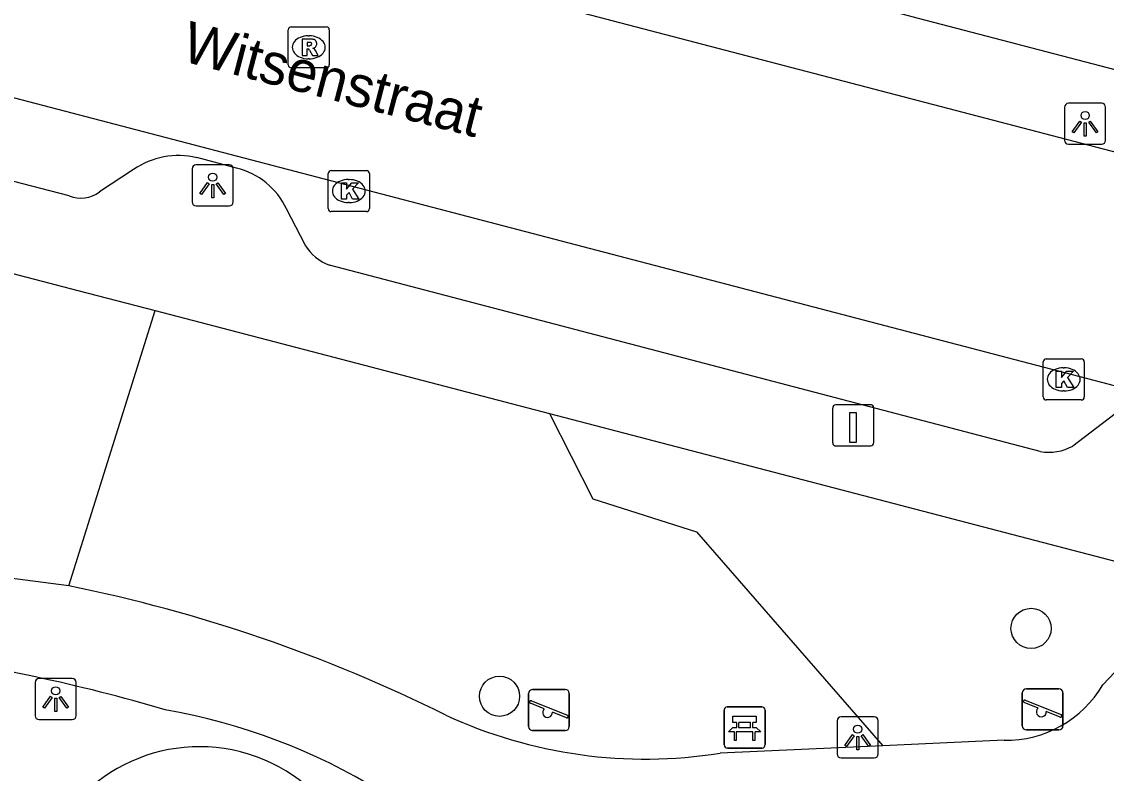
# Model space of a CAD drawing. Extents: x 163686 to 164493, y 382719 to 383870.
# Drawn here: x 164199.18 to 164225.56, y 383070.2 to 383088.49 of the extents above; entities that cross this region are included whole.
import ezdxf

# ---------------------------------------------------------------- set-up
doc = ezdxf.new("R2010")
doc.units = 0
for name, color, linetype in [('IMGEO_Bank', 7, 'Continuous'), ('IMGEO_Boom', 7, 'Continuous'), ('IMGEO_Groenvoorziening', 7, 'Continuous'), ('IMGEO_Kolk', 7, 'Continuous'), ('IMGEO_Laadpaal', 7, 'Continuous'), ('IMGEO_Lichtpunt', 7, 'Continuous'), ('IMGEO_Openbare_ruimte_label', 7, 'Continuous'), ('IMGEO_Rijbaan_lokaal_open', 7, 'Continuous'), ('IMGEO_Rioolput', 7, 'Continuous'), ('IMGEO_Speelvoorziening', 7, 'Continuous'), ('IMGEO_Voetpad_halfverhard', 7, 'Continuous'), ('IMGEO_Voetpad_open', 7, 'Continuous')]:
    doc.layers.add(name, color=color, linetype=linetype)

msp = doc.modelspace()

# ---------------------------------------------------------------- linework, layer by layer
at = {"layer": 'IMGEO_Bank'}
for p, q in [((164216.34, 383071.814), (164217.181, 383071.814)), ((164217.181, 383071.814), (164216.34, 383071.814)), ((164216.265, 383070.889), (164216.265, 383071.73)), ((164216.265, 383071.73), (164216.265, 383070.889)), ((164217.265, 383071.739), (164217.265, 383070.898)), ((164217.265, 383070.898), (164217.265, 383071.739)), ((164216.574, 383071.32), (164216.574, 383071.426)), ((164216.618, 383071.426), (164216.618, 383071.32)), ((164216.906, 383071.432), (164216.624, 383071.432)), ((164216.624, 383071.314), (164216.906, 383071.314)), ((164216.912, 383071.32), (164216.912, 383071.426)), ((164216.956, 383071.426), (164216.956, 383071.32)), ((164216.962, 383071.212), (164216.569, 383071.212)), ((164217.19, 383070.814), (164216.349, 383070.814)), ((164216.349, 383070.814), (164217.19, 383070.814))]:
    msp.add_line(p, q, dxfattribs=at)
for points in [[(164216.568, 383071.432), (164216.482, 383071.432), (164216.482, 383071.593), (164217.045, 383071.593), (164217.045, 383071.432), (164216.962, 383071.432)], [(164216.512, 383071.212), (164216.37, 383071.212), (164216.482, 383071.314), (164216.568, 383071.314)], [(164216.962, 383071.314), (164217.045, 383071.314), (164217.157, 383071.212), (164217.018, 383071.212)], [(164216.562, 383071.205), (164216.562, 383070.998), (164216.519, 383070.998), (164216.519, 383071.205)], [(164217.012, 383071.205), (164217.012, 383070.998), (164216.968, 383070.998), (164216.968, 383071.205)]]:
    msp.add_lwpolyline(points, dxfattribs=at)
for centre, radius, start, end in [((164216.343, 383071.736), 0.0779, 92.4484, 184.2845), ((164216.343, 383071.736), 0.0779, 92.4484, 184.2845), ((164217.187, 383071.736), 0.0779, 2.4484, 94.2845), ((164217.187, 383071.736), 0.0779, 2.4484, 94.2845), ((164216.567, 383071.425), 0.00671, 2.8957, 87.1043), ((164216.567, 383071.321), 0.00671, 272.8957, 357.1043), ((164216.624, 383071.425), 0.00671, 92.8957, 177.1043), ((164216.624, 383071.321), 0.00671, 182.8957, 267.1043), ((164216.906, 383071.425), 0.00671, 2.8957, 87.1043), ((164216.906, 383071.321), 0.00671, 272.8957, 357.1043), ((164216.963, 383071.425), 0.00671, 92.8957, 177.1043), ((164216.963, 383071.321), 0.00671, 182.8957, 267.1043), ((164216.512, 383071.205), 0.00671, 2.8957, 87.1043), ((164216.569, 383071.205), 0.00671, 92.8957, 177.1043), ((164216.961, 383071.205), 0.00671, 2.8957, 87.1043), ((164217.018, 383071.205), 0.00671, 92.8957, 177.1043), ((164216.343, 383070.892), 0.0779, 182.4484, 274.2845), ((164216.343, 383070.892), 0.0779, 182.4484, 274.2845), ((164217.187, 383070.892), 0.0779, 272.4484, 4.2845), ((164217.187, 383070.892), 0.0779, 272.4484, 4.2845)]:
    msp.add_arc(centre, radius, start, end, dxfattribs=at)
at = {"layer": 'IMGEO_Boom'}
for centre in [(164223.734, 383073.725), (164210.803, 383072.074)]:
    msp.add_circle(centre, 0.489, dxfattribs=at)
at = {"layer": 'IMGEO_Groenvoorziening'}
for points in [[(164200.329, 383074.759), (164202.426, 383081.458)], [(164212.022, 383078.953), (164213.075, 383076.879), (164215.593, 383076.077), (164220.126, 383070.871)]]:
    msp.add_lwpolyline(points, dxfattribs=at)
msp.add_arc((164203.505, 383066.798), 4.048, 344.9031, 160.9102, dxfattribs=at)
at = {"layer": 'IMGEO_Kolk'}
for p, q in [((164206.636, 383083.941), (164206.636, 383084.793)), ((164206.711, 383084.867), (164207.563, 383084.867)), ((164207.637, 383084.793), (164207.637, 383083.941)), ((164207.124, 383084.647), (164207.149, 383084.647)), ((164207.147, 383084.087), (164207.122, 383084.087)), ((164207.563, 383083.867), (164206.711, 383083.867)), ((164224.101, 383080.285), (164224.953, 383080.285)), ((164224.026, 383079.359), (164224.026, 383080.211)), ((164224.514, 383080.065), (164224.539, 383080.065)), ((164225.027, 383080.211), (164225.027, 383079.359)), ((164224.537, 383079.505), (164224.512, 383079.505)), ((164224.953, 383079.285), (164224.101, 383079.285))]:
    msp.add_line(p, q, dxfattribs=at)
for points in [[(164206.636, 383083.941), (164206.636, 383084.793)], [(164206.711, 383084.867), (164207.563, 383084.867)], [(164207.637, 383084.793), (164207.637, 383083.941)], [(164206.957, 383084.567), (164207.08, 383084.567), (164207.08, 383084.416), (164207.21, 383084.567), (164207.374, 383084.567), (164207.228, 383084.416), (164207.381, 383084.167), (164207.229, 383084.167), (164207.144, 383084.331), (164207.08, 383084.264), (164207.08, 383084.167), (164206.957, 383084.167), (164206.957, 383084.567)], [(164207.563, 383083.867), (164206.711, 383083.867)], [(164224.101, 383080.285), (164224.953, 383080.285)], [(164224.026, 383079.359), (164224.026, 383080.211)], [(164224.347, 383079.985), (164224.47, 383079.985), (164224.47, 383079.834), (164224.6, 383079.985), (164224.764, 383079.985), (164224.618, 383079.834), (164224.771, 383079.585), (164224.619, 383079.585), (164224.534, 383079.749), (164224.47, 383079.682), (164224.47, 383079.585), (164224.347, 383079.585), (164224.347, 383079.985)], [(164225.027, 383080.211), (164225.027, 383079.359)], [(164224.953, 383079.285), (164224.101, 383079.285)]]:
    msp.add_lwpolyline(points, dxfattribs=at)
for centre, start, end in [((164206.713, 383084.791), 91.552, 178.448), ((164206.713, 383084.791), 91.552, 178.448), ((164207.561, 383084.791), 1.552, 88.448), ((164207.561, 383084.791), 1.552, 88.448), ((164206.713, 383083.943), 181.552, 268.448), ((164206.713, 383083.943), 181.552, 268.448), ((164207.561, 383083.943), 271.552, 358.448), ((164207.561, 383083.943), 271.552, 358.448), ((164224.103, 383080.209), 91.552, 178.448), ((164224.103, 383080.209), 91.552, 178.448), ((164224.951, 383080.209), 1.552, 88.448), ((164224.951, 383080.209), 1.552, 88.448), ((164224.103, 383079.361), 181.552, 268.448), ((164224.103, 383079.361), 181.552, 268.448), ((164224.951, 383079.361), 271.552, 358.448), ((164224.951, 383079.361), 271.552, 358.448)]:
    msp.add_arc(centre, 0.0765, start, end, dxfattribs=at)
for centre, major_axis, ratio, start_param, end_param in [((164207.123, 383084.367), (-0.387, 0.002), 0.722429, 4.712389, 7.853982), ((164207.148, 383084.367), (-0.39, 0.002), 0.717154, 1.570796, 4.712389), ((164224.513, 383079.785), (-0.387, 0.002), 0.722429, 4.712389, 7.853982), ((164224.538, 383079.785), (-0.39, 0.002), 0.717154, 1.570796, 4.712389)]:
    msp.add_ellipse(centre, major_axis=major_axis, ratio=ratio, start_param=start_param, end_param=end_param, dxfattribs=at)
at = {"layer": 'IMGEO_Laadpaal'}
for p, q in [((164218.907, 383079.082), (164218.907, 383078.241)), ((164218.907, 383079.082), (164218.907, 383078.241)), ((164219.823, 383079.166), (164218.982, 383079.166)), ((164219.823, 383079.166), (164218.982, 383079.166)), ((164219.907, 383078.25), (164219.907, 383079.091)), ((164219.907, 383078.25), (164219.907, 383079.091)), ((164218.991, 383078.166), (164219.832, 383078.166)), ((164218.991, 383078.166), (164219.832, 383078.166))]:
    msp.add_line(p, q, dxfattribs=at)
msp.add_lwpolyline([(164219.322, 383078.979), (164219.482, 383078.979), (164219.482, 383078.246), (164219.322, 383078.246), (164219.322, 383078.979)], dxfattribs=at)
for centre, start, end in [((164218.985, 383079.088), 92.4484, 184.2845), ((164218.985, 383079.088), 92.4484, 184.2845), ((164219.829, 383079.088), 2.4484, 94.2845), ((164219.829, 383079.088), 2.4484, 94.2845), ((164218.985, 383078.244), 182.4484, 274.2845), ((164218.985, 383078.244), 182.4484, 274.2845), ((164219.829, 383078.244), 272.4484, 4.2845), ((164219.829, 383078.244), 272.4484, 4.2845)]:
    msp.add_arc(centre, 0.0779, start, end, dxfattribs=at)
at = {"layer": 'IMGEO_Lichtpunt'}
for p, q in [((164224.549, 383086.407), (164224.549, 383085.6)), ((164224.549, 383086.407), (164224.549, 383085.6)), ((164225.451, 383086.502), (164224.643, 383086.502)), ((164225.451, 383086.502), (164224.643, 383086.502)), ((164225.545, 383085.6), (164225.545, 383086.407)), ((164225.545, 383085.6), (164225.545, 383086.407)), ((164224.643, 383085.506), (164225.451, 383085.506)), ((164224.643, 383085.506), (164225.451, 383085.506)), ((164204.229, 383085.003), (164203.421, 383085.003)), ((164204.229, 383085.003), (164203.421, 383085.003)), ((164203.327, 383084.908), (164203.327, 383084.101)), ((164203.327, 383084.908), (164203.327, 383084.101)), ((164204.323, 383084.101), (164204.323, 383084.908)), ((164204.323, 383084.101), (164204.323, 383084.908)), ((164203.421, 383084.007), (164204.229, 383084.007)), ((164203.421, 383084.007), (164204.229, 383084.007)), ((164199.508, 383072.409), (164199.508, 383071.602)), ((164199.508, 383072.409), (164199.508, 383071.602)), ((164200.41, 383072.504), (164199.602, 383072.504)), ((164200.41, 383072.504), (164199.602, 383072.504)), ((164200.504, 383071.602), (164200.504, 383072.409)), ((164200.504, 383071.602), (164200.504, 383072.409)), ((164219.919, 383071.572), (164219.111, 383071.572)), ((164219.919, 383071.572), (164219.111, 383071.572)), ((164199.602, 383071.508), (164200.41, 383071.508)), ((164199.602, 383071.508), (164200.41, 383071.508)), ((164219.017, 383071.477), (164219.017, 383070.67)), ((164219.017, 383071.477), (164219.017, 383070.67)), ((164220.013, 383070.67), (164220.013, 383071.477)), ((164220.013, 383070.67), (164220.013, 383071.477)), ((164219.111, 383070.576), (164219.919, 383070.576)), ((164219.111, 383070.576), (164219.919, 383070.576))]:
    msp.add_line(p, q, dxfattribs=at)
for points in [[(164224.923, 383086.071), (164224.962, 383086.043), (164224.774, 383085.781), (164224.736, 383085.808), (164224.923, 383086.071)], [(164225.135, 383086.043), (164225.173, 383086.07), (164225.36, 383085.808), (164225.321, 383085.78), (164225.135, 383086.043)], [(164225.025, 383086.023), (164225.072, 383086.023), (164225.072, 383085.701), (164225.025, 383085.701), (164225.025, 383086.023)], [(164203.701, 383084.572), (164203.74, 383084.544), (164203.552, 383084.282), (164203.514, 383084.309), (164203.701, 383084.572)], [(164203.803, 383084.524), (164203.85, 383084.524), (164203.85, 383084.202), (164203.803, 383084.202), (164203.803, 383084.524)], [(164203.913, 383084.544), (164203.951, 383084.571), (164204.138, 383084.309), (164204.099, 383084.281), (164203.913, 383084.544)], [(164199.882, 383072.073), (164199.921, 383072.045), (164199.733, 383071.783), (164199.695, 383071.81), (164199.882, 383072.073)], [(164200.094, 383072.045), (164200.132, 383072.072), (164200.319, 383071.81), (164200.28, 383071.782), (164200.094, 383072.045)], [(164199.984, 383072.025), (164200.031, 383072.025), (164200.031, 383071.703), (164199.984, 383071.703), (164199.984, 383072.025)], [(164219.391, 383071.141), (164219.43, 383071.113), (164219.242, 383070.851), (164219.204, 383070.878), (164219.391, 383071.141)], [(164219.493, 383071.093), (164219.54, 383071.093), (164219.54, 383070.771), (164219.493, 383070.771), (164219.493, 383071.093)], [(164219.603, 383071.113), (164219.641, 383071.14), (164219.828, 383070.878), (164219.789, 383070.85), (164219.603, 383071.113)]]:
    msp.add_lwpolyline(points, dxfattribs=at)
for centre in [(164225.048, 383086.205), (164203.826, 383084.706), (164200.007, 383072.207), (164219.516, 383071.275)]:
    msp.add_circle(centre, 0.0994, dxfattribs=at)
for centre, start, end in [((164224.643, 383086.407), 90, 180), ((164224.643, 383086.407), 90, 180), ((164225.451, 383086.407), 0, 90), ((164225.451, 383086.407), 0, 90), ((164224.643, 383085.6), 180, 270), ((164224.643, 383085.6), 180, 270), ((164225.451, 383085.6), 270, 0), ((164225.451, 383085.6), 270, 360), ((164203.421, 383084.908), 90, 180), ((164203.421, 383084.908), 90, 180), ((164204.229, 383084.908), 0, 90), ((164204.229, 383084.908), 0, 90), ((164203.421, 383084.101), 180, 270), ((164203.421, 383084.101), 180, 270), ((164204.229, 383084.101), 270, 0), ((164204.229, 383084.101), 270, 360), ((164199.602, 383072.409), 90, 180), ((164199.602, 383072.409), 90, 180), ((164200.41, 383072.409), 0, 90), ((164200.41, 383072.409), 0, 90), ((164199.602, 383071.602), 180, 270), ((164199.602, 383071.602), 180, 270), ((164200.41, 383071.602), 270, 0), ((164200.41, 383071.602), 270, 360), ((164219.111, 383071.477), 90, 180), ((164219.111, 383071.477), 90, 180), ((164219.919, 383071.477), 0, 90), ((164219.919, 383071.477), 0, 90), ((164219.111, 383070.67), 180, 270), ((164219.111, 383070.67), 180, 270), ((164219.919, 383070.67), 270, 0), ((164219.919, 383070.67), 270, 360)]:
    msp.add_arc(centre, 0.0946, start, end, dxfattribs=at)
at = {"layer": 'IMGEO_Rijbaan_lokaal_open'}
for points in [[(164180.429, 383091.502), (164227.179, 383079.262)], [(164232.76, 383083.491), (164210.131, 383089.408)]]:
    msp.add_lwpolyline(points, dxfattribs=at)
at = {"layer": 'IMGEO_Rioolput'}
for p, q in [((164205.661, 383087.438), (164205.661, 383088.29)), ((164205.736, 383088.364), (164206.588, 383088.364)), ((164206.662, 383088.29), (164206.662, 383087.438)), ((164206.149, 383088.144), (164206.174, 383088.144)), ((164206.588, 383087.364), (164205.736, 383087.364)), ((164206.172, 383087.584), (164206.147, 383087.584))]:
    msp.add_line(p, q, dxfattribs=at)
for points in [[(164205.661, 383087.438), (164205.661, 383088.29)], [(164205.736, 383088.364), (164206.588, 383088.364)], [(164206.662, 383088.29), (164206.662, 383087.438)], [(164206.25, 383088.062), (164205.998, 383088.064), (164205.998, 383087.664)], [(164206.176, 383087.983), (164206.122, 383087.983), (164206.122, 383087.902)], [(164206.122, 383087.902), (164206.174, 383087.902)], [(164205.998, 383087.664), (164206.122, 383087.664), (164206.122, 383087.826), (164206.133, 383087.826)], [(164206.18, 383087.797), (164206.251, 383087.664), (164206.391, 383087.664), (164206.326, 383087.79)], [(164206.588, 383087.364), (164205.736, 383087.364)]]:
    msp.add_lwpolyline(points, dxfattribs=at)
for centre, radius, start, end in [((164205.738, 383088.288), 0.0765, 91.552, 178.448), ((164205.738, 383088.288), 0.0765, 91.552, 178.448), ((164206.586, 383088.288), 0.0765, 1.552, 88.448), ((164206.586, 383088.288), 0.0765, 1.552, 88.448), ((164206.158, 383088.091), 0.19, 274.7715, 282.9687), ((164206.182, 383087.887), 0.0964, 77.0061, 93.1865), ((164206.196, 383087.944), 0.0378, 276.6634, 79.6772), ((164206.249, 383087.952), 0.109, 350.3612, 89.416), ((164206.247, 383087.952), 0.112, 277.5842, 350.9817), ((164206.132, 383087.773), 0.0533, 26.0293, 88.6989), ((164206.231, 383087.737), 0.108, 29.5134, 73.7905), ((164205.738, 383087.44), 0.0765, 181.552, 268.448), ((164205.738, 383087.44), 0.0765, 181.552, 268.448), ((164206.586, 383087.44), 0.0765, 271.552, 358.448), ((164206.586, 383087.44), 0.0765, 271.552, 358.448)]:
    msp.add_arc(centre, radius, start, end, dxfattribs=at)
for centre, major_axis, ratio, start_param, end_param in [((164206.148, 383087.864), (-0.387, 0.002), 0.722429, 4.712389, 7.853982), ((164206.173, 383087.864), (-0.39, 0.002), 0.717154, 1.570796, 4.712389)]:
    msp.add_ellipse(centre, major_axis=major_axis, ratio=ratio, start_param=start_param, end_param=end_param, dxfattribs=at)
at = {"layer": 'IMGEO_Speelvoorziening'}
for p, q in [((164211.509, 383071.34), (164211.509, 383072.14)), ((164211.509, 383072.14), (164211.509, 383071.34)), ((164211.609, 383072.24), (164212.399, 383072.24)), ((164212.399, 383072.24), (164211.609, 383072.24)), ((164212.499, 383072.14), (164212.499, 383071.34)), ((164212.499, 383071.34), (164212.499, 383072.14)), ((164223.52, 383071.355), (164223.52, 383072.155)), ((164223.52, 383072.155), (164223.52, 383071.355)), ((164223.62, 383072.255), (164224.41, 383072.255)), ((164224.41, 383072.255), (164223.62, 383072.255)), ((164224.51, 383072.155), (164224.51, 383071.355)), ((164224.51, 383071.355), (164224.51, 383072.155)), ((164211.892, 383071.768), (164211.553, 383071.905)), ((164211.578, 383071.965), (164212.454, 383071.612)), ((164223.903, 383071.783), (164223.564, 383071.92)), ((164223.589, 383071.98), (164224.465, 383071.627)), ((164212.43, 383071.552), (164212.09, 383071.689)), ((164224.441, 383071.567), (164224.101, 383071.704)), ((164212.399, 383071.24), (164211.609, 383071.24)), ((164211.609, 383071.24), (164212.399, 383071.24)), ((164224.41, 383071.255), (164223.62, 383071.255)), ((164223.62, 383071.255), (164224.41, 383071.255))]:
    msp.add_line(p, q, dxfattribs=at)
for centre, radius, start, end in [((164211.609, 383072.14), 0.1, 90, 180), ((164211.609, 383072.14), 0.1, 90, 180), ((164212.399, 383072.14), 0.1, 0, 90), ((164212.399, 383072.14), 0.1, 360, 90), ((164223.62, 383072.155), 0.1, 90, 180), ((164223.62, 383072.155), 0.1, 90, 180), ((164224.41, 383072.155), 0.1, 0, 90), ((164224.41, 383072.155), 0.1, 360, 90), ((164211.566, 383071.935), 0.0327, 68.078, 248.078), ((164223.577, 383071.95), 0.0327, 68.078, 248.078), ((164211.971, 383071.678), 0.12, 130.9928, 5.1632), ((164212.442, 383071.582), 0.0327, 248.078, 68.078), ((164223.982, 383071.693), 0.12, 130.9928, 5.1632), ((164224.453, 383071.597), 0.0327, 248.078, 68.078), ((164211.609, 383071.34), 0.1, 180, 270), ((164211.609, 383071.34), 0.1, 180, 270), ((164212.399, 383071.34), 0.1, 270, 0), ((164212.399, 383071.34), 0.1, 270, 0), ((164223.62, 383071.355), 0.1, 180, 270), ((164223.62, 383071.355), 0.1, 180, 270), ((164224.41, 383071.355), 0.1, 270, 0), ((164224.41, 383071.355), 0.1, 270, 0)]:
    msp.add_arc(centre, radius, start, end, dxfattribs=at)
at = {"layer": 'IMGEO_Voetpad_halfverhard'}
for points in [[(164200.329, 383074.759), (164184.316, 383076.837)], [(164227.823, 383074.828), (164225.48, 383072.355)], [(164223.075, 383071.005), (164220.126, 383070.871)], [(164220.126, 383070.871), (164216.167, 383070.691)]]:
    msp.add_lwpolyline(points, dxfattribs=at)
for centre, radius, start, end in [((164192.981, 383038.402), 37.092, 63.5654, 78.5734), ((164191.25, 383033.346), 40.061, 73.4425, 82.7402), ((164223.128, 383073.728), 2.723, 268.8834, 329.7303), ((164200.143, 383057.178), 14.785, 36.57, 80.1747), ((164214.344, 383082.074), 11.528, 245.117, 279.1015)]:
    msp.add_arc(centre, radius, start, end, dxfattribs=at)
at = {"layer": 'IMGEO_Voetpad_open'}
for points in [[(164206.567, 383092.405), (164206.877, 383092.321), (164210.386, 383091.398), (164220.987, 383088.576), (164232.763, 383085.503)], [(164200.333, 383084.249), (164182.88, 383088.767)], [(164177.759, 383087.988), (164181.701, 383086.88), (164189.122, 383084.931), (164200.547, 383081.949), (164202.426, 383081.458)], [(164204.403, 383084.925), (164203.437, 383085.18)], [(164201.902, 383084.891), (164201.075, 383084.347)], [(164206.071, 383083.058), (164205.621, 383083.934)], [(164223.958, 383078.027), (164206.665, 383082.561)], [(164202.426, 383081.458), (164212.022, 383078.953)], [(164212.022, 383078.953), (164227.823, 383074.828)], [(164225.782, 383078.95), (164224.746, 383078.162)]]:
    msp.add_lwpolyline(points, dxfattribs=at)
for centre, radius, start, end in [((164202.989, 383083.339), 1.894, 76.3163, 125.0086), ((164203.976, 383083.156), 1.819, 25.3026, 76.4318), ((164200.618, 383084.951), 0.758, 247.9282, 307.1195), ((164207.079, 383083.66), 1.174, 210.8277, 249.3338), ((164224.154, 383079.247), 1.236, 260.8545, 298.5886)]:
    msp.add_arc(centre, radius, start, end, dxfattribs=at)

# ---------------------------------------------------------------- texts
at = {"layer": 'IMGEO_Openbare_ruimte_label'}
msp.add_text('Witsenstraat', height=1, rotation=345.408, dxfattribs=at).set_placement((164203.026, 383087.543))

doc.saveas('drawing.dxf')
